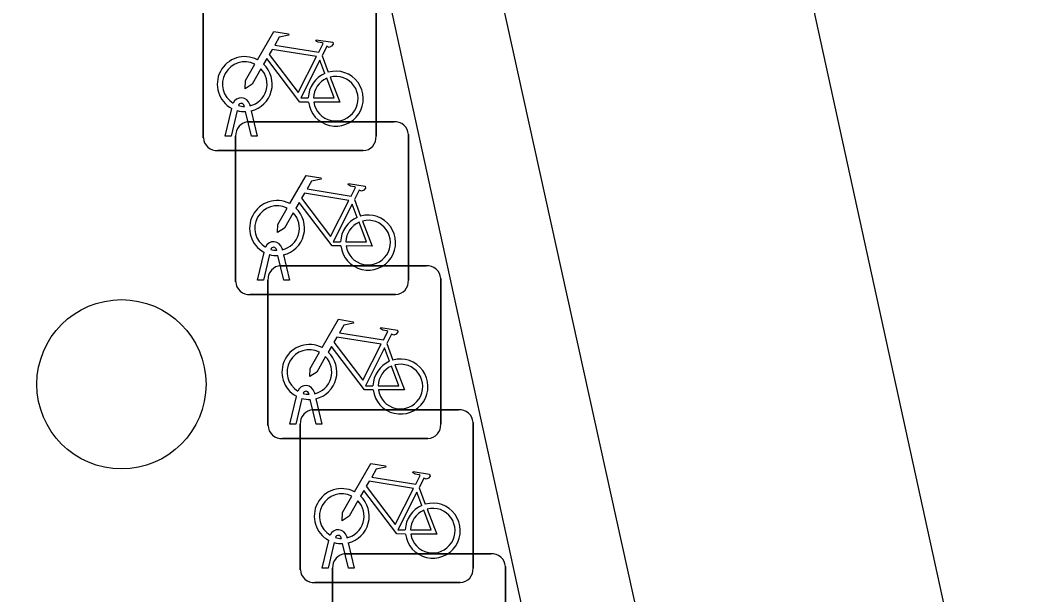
# Model space of a CAD drawing. Extents: x 161087 to 161922, y 382574 to 383873.
# Drawn here: x 161684.49 to 161690.27, y 382870.75 to 382874.07 of the extents above; entities that cross this region are included whole.
import ezdxf

# ---------------------------------------------------------------- set-up
doc = ezdxf.new("R2010")
doc.units = 0
for name, color, linetype in [('IMGEO_Boom', 7, 'Continuous'), ('IMGEO_Fietsenrek', 7, 'Continuous'), ('IMGEO_Muur', 7, 'Continuous'), ('IMGEO_Voetpad_open', 7, 'Continuous')]:
    doc.layers.add(name, color=color, linetype=linetype)

msp = doc.modelspace()

# ---------------------------------------------------------------- linework, layer by layer
at = {"layer": 'IMGEO_Boom'}
msp.add_circle((161685.074, 382871.968), 0.4892, dxfattribs=at)
at = {"layer": 'IMGEO_Fietsenrek'}
for p, q in [((161685.5475, 382873.3929), (161685.5475, 382874.2338)), ((161685.5475, 382874.2338), (161685.5475, 382873.3929)), ((161686.5465, 382874.2431), (161686.5465, 382873.4022)), ((161686.5465, 382873.4022), (161686.5465, 382874.2431)), ((161686.2342, 382873.8672), (161686.2705, 382873.772)), ((161685.6745, 382873.4023), (161685.7128, 382873.5623)), ((161685.7849, 382873.5739), (161685.7839, 382873.5782)), ((161685.8156, 382873.5854), (161685.8174, 382873.5775)), ((161685.7432, 382873.5501), (161685.7079, 382873.4023)), ((161685.826, 382873.4023), (161685.7921, 382873.544)), ((161685.8244, 382873.5483), (161685.8594, 382873.4023)), ((161685.8089, 382873.4855), (161686.6498, 382873.4855)), ((161686.6498, 382873.4855), (161685.8089, 382873.4855)), ((161685.7079, 382873.4023), (161685.6745, 382873.4023)), ((161685.7345, 382872.5609), (161685.7345, 382873.4018)), ((161685.7345, 382873.4018), (161685.7345, 382872.5609)), ((161685.8594, 382873.4023), (161685.826, 382873.4023)), ((161686.7335, 382873.4111), (161686.7335, 382872.5702)), ((161686.7335, 382872.5702), (161686.7335, 382873.4111)), ((161686.4721, 382873.3185), (161685.6312, 382873.3185)), ((161685.6312, 382873.3185), (161686.4721, 382873.3185)), ((161686.4212, 382873.0352), (161686.4575, 382872.94)), ((161686.0026, 382872.7534), (161686.0044, 382872.7455)), ((161685.8615, 382872.5703), (161685.8998, 382872.7303)), ((161685.9302, 382872.7181), (161685.8949, 382872.5703)), ((161685.9719, 382872.7419), (161685.9709, 382872.7462)), ((161686.013, 382872.5703), (161685.9791, 382872.712)), ((161686.0114, 382872.7163), (161686.0464, 382872.5703)), ((161685.9959, 382872.6535), (161686.8368, 382872.6535)), ((161686.8368, 382872.6535), (161685.9959, 382872.6535)), ((161686.9205, 382872.5791), (161686.9205, 382871.7382)), ((161686.9205, 382871.7382), (161686.9205, 382872.5791)), ((161685.8949, 382872.5703), (161685.8615, 382872.5703)), ((161685.9215, 382871.7289), (161685.9215, 382872.5698)), ((161685.9215, 382872.5698), (161685.9215, 382871.7289)), ((161686.0464, 382872.5703), (161686.013, 382872.5703)), ((161686.6591, 382872.4865), (161685.8182, 382872.4865)), ((161685.8182, 382872.4865), (161686.6591, 382872.4865)), ((161686.6082, 382872.2032), (161686.6445, 382872.108)), ((161686.0485, 382871.7383), (161686.0868, 382871.8983)), ((161686.1172, 382871.8861), (161686.0819, 382871.7383)), ((161686.1589, 382871.9099), (161686.1579, 382871.9142)), ((161686.1896, 382871.9214), (161686.1914, 382871.9135)), ((161686.1984, 382871.8843), (161686.2334, 382871.7383)), ((161686.2, 382871.7383), (161686.1661, 382871.88)), ((161686.1829, 382871.8205), (161687.0238, 382871.8205)), ((161687.0238, 382871.8205), (161686.1829, 382871.8205)), ((161686.0819, 382871.7383), (161686.0485, 382871.7383)), ((161686.1085, 382870.8959), (161686.1085, 382871.7368)), ((161686.1085, 382871.7368), (161686.1085, 382870.8959)), ((161686.2334, 382871.7383), (161686.2, 382871.7383)), ((161687.1075, 382871.7461), (161687.1075, 382870.9052)), ((161687.1075, 382870.9052), (161687.1075, 382871.7461)), ((161686.8461, 382871.6545), (161686.0052, 382871.6545)), ((161686.0052, 382871.6545), (161686.8461, 382871.6545)), ((161686.7952, 382871.3702), (161686.8315, 382871.275)), ((161686.3459, 382871.0769), (161686.3449, 382871.0812)), ((161686.3766, 382871.0884), (161686.3784, 382871.0805)), ((161686.2355, 382870.9053), (161686.2738, 382871.0653)), ((161686.3042, 382871.0531), (161686.2689, 382870.9053)), ((161686.387, 382870.9053), (161686.3531, 382871.047)), ((161686.3854, 382871.0513), (161686.4204, 382870.9053)), ((161686.3699, 382870.9885), (161687.2108, 382870.9885)), ((161687.2108, 382870.9885), (161686.3699, 382870.9885)), ((161686.2689, 382870.9053), (161686.2355, 382870.9053)), ((161686.2955, 382870.0639), (161686.2955, 382870.9048)), ((161686.2955, 382870.9048), (161686.2955, 382870.0639)), ((161686.4204, 382870.9053), (161686.387, 382870.9053)), ((161687.2945, 382870.9141), (161687.2945, 382870.0732)), ((161687.2945, 382870.0732), (161687.2945, 382870.9141)), ((161687.0331, 382870.8215), (161686.1922, 382870.8215)), ((161686.1922, 382870.8215), (161687.0331, 382870.8215))]:
    msp.add_line(p, q, dxfattribs=at)
for points in [[(161685.8601, 382873.8442), (161685.9548, 382874.0077), (161686.041, 382873.9939), (161686.0427, 382873.9852), (161685.9866, 382873.9743), (161685.9604, 382873.929), (161686.2156, 382873.8882)], [(161686.2156, 382873.8882), (161686.2406, 382873.937), (161686.2355, 382873.941), (161686.2123, 382873.9447), (161686.1996, 382873.9522), (161686.1986, 382873.9553), (161686.2008, 382873.9599), (161686.2956, 382873.9448), (161686.2979, 382873.9345), (161686.2885, 382873.9221), (161686.2761, 382873.9157), (161686.2616, 382873.9219), (161686.2342, 382873.8672)], [(161686.1558, 382873.5995), (161686.1061, 382873.5996), (161685.9154, 382873.8513), (161685.8964, 382873.8185)], [(161686.2027, 382873.863), (161685.9459, 382873.904), (161685.9292, 382873.8752), (161686.0962, 382873.6549), (161686.2027, 382873.863)], [(161685.8808, 382873.7917), (161685.8292, 382873.7025), (161685.7893, 382873.6765), (161685.7905, 382873.724), (161685.845, 382873.8182)], [(161686.2507, 382873.765), (161686.2214, 382873.8418), (161686.112, 382873.6237), (161686.1547, 382873.6236)], [(161686.1847, 382873.6235), (161686.3046, 382873.6233), (161686.2614, 382873.7369)], [(161686.2812, 382873.7438), (161686.3362, 382873.5992), (161686.1861, 382873.5995)], [(161686.0471, 382873.0122), (161686.1418, 382873.1757), (161686.228, 382873.1619), (161686.2297, 382873.1532), (161686.1736, 382873.1423), (161686.1474, 382873.097), (161686.4026, 382873.0562)], [(161686.4026, 382873.0562), (161686.4276, 382873.105), (161686.4225, 382873.109), (161686.3993, 382873.1127), (161686.3866, 382873.1202), (161686.3856, 382873.1233), (161686.3878, 382873.1279), (161686.4826, 382873.1128), (161686.4849, 382873.1025), (161686.4755, 382873.0901), (161686.4631, 382873.0837), (161686.4486, 382873.0899), (161686.4212, 382873.0352)], [(161686.3897, 382873.031), (161686.1329, 382873.072), (161686.1162, 382873.0432), (161686.2832, 382872.8229), (161686.3897, 382873.031)], [(161686.0678, 382872.9597), (161686.0162, 382872.8705), (161685.9763, 382872.8445), (161685.9775, 382872.892), (161686.032, 382872.9862)], [(161686.3428, 382872.7675), (161686.2931, 382872.7676), (161686.1024, 382873.0193), (161686.0834, 382872.9865)], [(161686.4377, 382872.933), (161686.4084, 382873.0098), (161686.299, 382872.7917), (161686.3417, 382872.7916)], [(161686.3717, 382872.7915), (161686.4916, 382872.7913), (161686.4484, 382872.9049)], [(161686.4682, 382872.9118), (161686.5232, 382872.7672), (161686.3731, 382872.7675)], [(161686.2341, 382872.1802), (161686.3288, 382872.3437), (161686.415, 382872.3299), (161686.4167, 382872.3212), (161686.3606, 382872.3103), (161686.3344, 382872.265), (161686.5896, 382872.2242)], [(161686.5896, 382872.2242), (161686.6146, 382872.273), (161686.6095, 382872.277), (161686.5863, 382872.2807), (161686.5736, 382872.2882), (161686.5726, 382872.2913), (161686.5748, 382872.2959), (161686.6696, 382872.2808), (161686.6719, 382872.2705), (161686.6625, 382872.2581), (161686.6501, 382872.2517), (161686.6356, 382872.2579), (161686.6082, 382872.2032)], [(161686.5767, 382872.199), (161686.3199, 382872.24), (161686.3032, 382872.2112), (161686.4702, 382871.9909), (161686.5767, 382872.199)], [(161686.5298, 382871.9355), (161686.4801, 382871.9356), (161686.2894, 382872.1873), (161686.2704, 382872.1545)], [(161686.6247, 382872.101), (161686.5954, 382872.1778), (161686.486, 382871.9597), (161686.5287, 382871.9596)], [(161686.2548, 382872.1277), (161686.2032, 382872.0385), (161686.1633, 382872.0125), (161686.1645, 382872.06), (161686.219, 382872.1542)], [(161686.5587, 382871.9595), (161686.6786, 382871.9593), (161686.6354, 382872.0729)], [(161686.6552, 382872.0798), (161686.7102, 382871.9352), (161686.5601, 382871.9355)], [(161686.4211, 382871.3472), (161686.5158, 382871.5107), (161686.602, 382871.4969), (161686.6037, 382871.4882), (161686.5476, 382871.4773), (161686.5214, 382871.432), (161686.7766, 382871.3912)], [(161686.7766, 382871.3912), (161686.8016, 382871.44), (161686.7965, 382871.444), (161686.7733, 382871.4477), (161686.7606, 382871.4552), (161686.7596, 382871.4583), (161686.7618, 382871.4629), (161686.8566, 382871.4478), (161686.8589, 382871.4375), (161686.8495, 382871.4251), (161686.8371, 382871.4187), (161686.8226, 382871.4249), (161686.7952, 382871.3702)], [(161686.7637, 382871.366), (161686.5069, 382871.407), (161686.4902, 382871.3782), (161686.6572, 382871.1579), (161686.7637, 382871.366)], [(161686.4418, 382871.2947), (161686.3902, 382871.2055), (161686.3503, 382871.1795), (161686.3515, 382871.227), (161686.406, 382871.3212)], [(161686.7168, 382871.1025), (161686.6671, 382871.1026), (161686.4764, 382871.3543), (161686.4574, 382871.3215)], [(161686.8117, 382871.268), (161686.7824, 382871.3448), (161686.673, 382871.1267), (161686.7157, 382871.1266)], [(161686.8422, 382871.2468), (161686.8972, 382871.1022), (161686.7471, 382871.1025)], [(161686.7457, 382871.1265), (161686.8656, 382871.1263), (161686.8224, 382871.2399)]]:
    msp.add_lwpolyline(points, dxfattribs=at)
for centre, radius, start, end in [((161685.7871, 382873.7029), 0.159, 62.67661, 242.13685), ((161685.7871, 382873.7029), 0.129, 63.31916, 238.90302), ((161685.7871, 382873.7029), 0.129, 283.60429, 43.43025), ((161685.7871, 382873.7029), 0.159, 283.5766, 46.60424), ((161686.3137, 382873.6189), 0.159, 113.3408, 178.32165), ((161686.3137, 382873.6189), 0.159, 187.0065, 105.77075), ((161686.3137, 382873.6189), 0.129, 113.92302, 177.95563), ((161686.3137, 382873.6189), 0.129, 188.67146, 104.58832), ((161685.7669, 382873.5743), 0.0499, 12.8025, 158.69338), ((161685.7669, 382873.5743), 0.0174, 12.8025, 163.45023), ((161685.7871, 382873.7029), 0.129, 253.41502, 269.02044), ((161685.7871, 382873.7029), 0.159, 253.99666, 271.78671), ((161685.8122, 382873.4076), 0.0779, 92.4484, 184.28452), ((161685.8122, 382873.4076), 0.0779, 92.4484, 184.28452), ((161686.6556, 382873.4078), 0.0779, 2.4484, 94.28452), ((161686.6556, 382873.4078), 0.0779, 2.4484, 94.28452), ((161685.6254, 382873.3962), 0.0779, 182.4484, 274.28452), ((161685.6254, 382873.3962), 0.0779, 182.4484, 274.28452), ((161686.4688, 382873.3964), 0.0779, 272.4484, 4.28452), ((161686.4688, 382873.3964), 0.0779, 272.4484, 4.28452), ((161685.9741, 382872.8709), 0.159, 62.67661, 242.13685), ((161685.9741, 382872.8709), 0.129, 63.31916, 238.90302), ((161685.9741, 382872.8709), 0.159, 283.5766, 46.60424), ((161685.9741, 382872.8709), 0.129, 283.60429, 43.43025), ((161686.5007, 382872.7869), 0.159, 113.3408, 178.32165), ((161686.5007, 382872.7869), 0.159, 187.0065, 105.77075), ((161686.5007, 382872.7869), 0.129, 113.92302, 177.95563), ((161686.5007, 382872.7869), 0.129, 188.67146, 104.58832), ((161685.9539, 382872.7423), 0.0499, 12.8025, 158.69338), ((161685.9539, 382872.7423), 0.0174, 12.8025, 163.45023), ((161685.9741, 382872.8709), 0.159, 253.99666, 271.78671), ((161685.9741, 382872.8709), 0.129, 253.41502, 269.02044), ((161685.9992, 382872.5756), 0.0779, 92.4484, 184.28452), ((161685.9992, 382872.5756), 0.0779, 92.4484, 184.28452), ((161686.8426, 382872.5758), 0.0779, 2.4484, 94.28452), ((161686.8426, 382872.5758), 0.0779, 2.4484, 94.28452), ((161685.8124, 382872.5642), 0.0779, 182.4484, 274.28452), ((161685.8124, 382872.5642), 0.0779, 182.4484, 274.28452), ((161686.6558, 382872.5644), 0.0779, 272.4484, 4.28452), ((161686.6558, 382872.5644), 0.0779, 272.4484, 4.28452), ((161686.1611, 382872.0389), 0.159, 62.67661, 242.13685), ((161686.1611, 382872.0389), 0.129, 63.31916, 238.90302), ((161686.1611, 382872.0389), 0.129, 283.60429, 43.43025), ((161686.1611, 382872.0389), 0.159, 283.5766, 46.60424), ((161686.6877, 382871.9549), 0.159, 187.0065, 105.77075), ((161686.6877, 382871.9549), 0.159, 113.3408, 178.32165), ((161686.6877, 382871.9549), 0.129, 113.92302, 177.95563), ((161686.6877, 382871.9549), 0.129, 188.67146, 104.58832), ((161686.1409, 382871.9103), 0.0499, 12.8025, 158.69338), ((161686.1611, 382872.0389), 0.159, 253.99666, 271.78671), ((161686.1409, 382871.9103), 0.0174, 12.8025, 163.45023), ((161686.1611, 382872.0389), 0.129, 253.41502, 269.02044), ((161686.1862, 382871.7426), 0.0779, 92.4484, 184.28452), ((161686.1862, 382871.7426), 0.0779, 92.4484, 184.28452), ((161687.0296, 382871.7428), 0.0779, 2.4484, 94.28452), ((161687.0296, 382871.7428), 0.0779, 2.4484, 94.28452), ((161685.9994, 382871.7322), 0.0779, 182.4484, 274.28452), ((161685.9994, 382871.7322), 0.0779, 182.4484, 274.28452), ((161686.8428, 382871.7324), 0.0779, 272.4484, 4.28452), ((161686.8428, 382871.7324), 0.0779, 272.4484, 4.28452), ((161686.3481, 382871.2059), 0.159, 62.67661, 242.13685), ((161686.3481, 382871.2059), 0.129, 63.31916, 238.90302), ((161686.3481, 382871.2059), 0.159, 283.5766, 46.60424), ((161686.3481, 382871.2059), 0.129, 283.60429, 43.43025), ((161686.8747, 382871.1219), 0.159, 113.3408, 178.32165), ((161686.8747, 382871.1219), 0.159, 187.0065, 105.77075), ((161686.8747, 382871.1219), 0.129, 188.67146, 104.58832), ((161686.8747, 382871.1219), 0.129, 113.92302, 177.95563), ((161686.3279, 382871.0773), 0.0499, 12.8025, 158.69338), ((161686.3279, 382871.0773), 0.0174, 12.8025, 163.45023), ((161686.3481, 382871.2059), 0.129, 253.41502, 269.02044), ((161686.3481, 382871.2059), 0.159, 253.99666, 271.78671), ((161686.3732, 382870.9106), 0.0779, 92.4484, 184.28452), ((161686.3732, 382870.9106), 0.0779, 92.4484, 184.28452), ((161687.2166, 382870.9108), 0.0779, 2.4484, 94.28452), ((161687.2166, 382870.9108), 0.0779, 2.4484, 94.28452), ((161687.0298, 382870.8994), 0.0779, 272.4484, 4.28452), ((161687.0298, 382870.8994), 0.0779, 272.4484, 4.28452), ((161686.1864, 382870.8992), 0.0779, 182.4484, 274.28452), ((161686.1864, 382870.8992), 0.0779, 182.4484, 274.28452)]:
    msp.add_arc(centre, radius, start, end, dxfattribs=at)
at = {"layer": 'IMGEO_Muur'}
for points in [[(161688.305, 382866.503), (161683.961, 382886.351)], [(161684.897, 382884.949), (161688.728, 382867.603)]]:
    msp.add_lwpolyline(points, dxfattribs=at)
at = {"layer": 'IMGEO_Voetpad_open'}
msp.add_lwpolyline([(161690.271, 382868.694), (161687.494, 382881.374), (161686.132, 382884.65)], dxfattribs=at)

doc.saveas('drawing.dxf')
